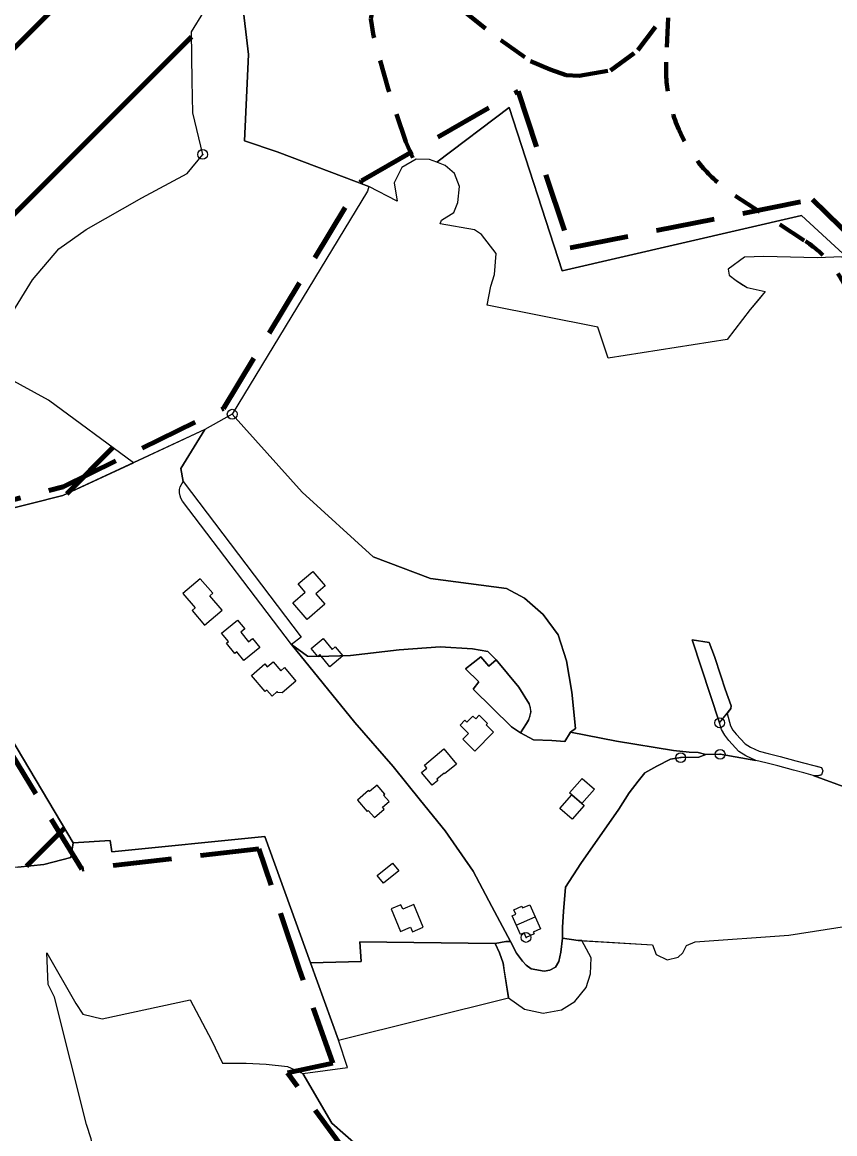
# Model space of a CAD drawing. Extents: x 645880 to 658994, y 884400 to 894744.
# Drawn here: x 657221 to 657636, y 891347 to 891915 of the extents above; entities that cross this region are included whole.
import ezdxf

# ---------------------------------------------------------------- set-up
doc = ezdxf.new("R2010")
doc.units = 0
doc.header["$LTSCALE"] = 10
doc.header["$PDMODE"] = 32
doc.header["$PDSIZE"] = 5
doc.linetypes.add('MEDIUM_DASHED', pattern=[4.5, 3, -1.5])
doc.linetypes.add('SHORT_DASHED', pattern=[2.7, 1.5, -1.2])
for name, color, linetype, lineweight in [('10', 7, 'Continuous', 25), ('11', 7, 'Continuous', 25), ('12', 7, 'Continuous', 25), ('13', 7, 'Continuous', 25), ('15', 7, 'MEDIUM_DASHED', 100), ('17', 7, 'Continuous', 25), ('18', 7, 'Continuous', 25), ('32', 7, 'Continuous', 25), ('33', 7, 'Continuous', 25), ('41', 7, 'Continuous', 40), ('6', 7, 'Continuous', 25), ('8', 7, 'Continuous', 25), ('9', 7, 'Continuous', 25)]:
    doc.layers.add(name, color=color, linetype=linetype, lineweight=lineweight)

msp = doc.modelspace()

# ---------------------------------------------------------------- linework, layer by layer
at = {"layer": '10'}
for points in [[(657506.82, 891445.95), (657542.97, 891443.76), (657544.76, 891438.78), (657550.52, 891436.07), (657556.13, 891437.47), (657558.47, 891439.69), (657560.31, 891443.49), (657564.67, 891445.34), (657612.61, 891448.79), (657655.16, 891455.41), (657667.15, 891431.69), (657678.98, 891410.89), (657684.1, 891404.11), (657698.45, 891388.7), (657716.31, 891374.63), (657744.44, 891358.23), (657767.03, 891348.96), (657770.45, 891330.62)], [(657478.48, 891433.48), (657476.59, 891435.51), (657473.53, 891439.47), (657470.36, 891445.53), (657468.04, 891445.54), (657462.59, 891444.5)], [(657462.59, 891444.5), (657464.73, 891439.68), (657466.62, 891434.46)], [(657469.32, 891416.77), (657477.65, 891410.91), (657487.04, 891408.97), (657496.44, 891410.59), (657503.24, 891414.8), (657509.07, 891421.93), (657511.34, 891429.06), (657511.66, 891437.17), (657506.82, 891445.95), (657504.96, 891446.06), (657497.06, 891447.22), (657496.19, 891440.01), (657495.06, 891435.34), (657493.33, 891432.47), (657490.46, 891430.94), (657487.63, 891430.28), (657480.98, 891431.5), (657478.48, 891433.48)], [(657469.32, 891416.77), (657477.65, 891410.91), (657487.04, 891408.97), (657496.44, 891410.59), (657503.24, 891414.8), (657509.07, 891421.93), (657511.34, 891429.06), (657511.66, 891437.17), (657506.82, 891445.95)], [(657469.32, 891416.77), (657477.65, 891410.91), (657487.04, 891408.97), (657496.44, 891410.59), (657503.24, 891414.8), (657509.07, 891421.93), (657511.34, 891429.06), (657511.66, 891437.17), (657506.82, 891445.95)], [(657466.62, 891434.46), (657467.23, 891430.54), (657469.31, 891416.83)], [(657364.34, 891378.02), (657387.23, 891381.07), (657382.63, 891395.06), (657469.32, 891416.77)], [(657400.09, 891334.33), (657379.16, 891352.71), (657364.34, 891378.02)]]:
    msp.add_lwpolyline(points, dxfattribs=at)
at = {"layer": '11'}
msp.add_lwpolyline([(657577.24, 891557.19), (657583, 891564.53), (657583.16, 891565.87), (657580, 891574.41), (657577.84, 891581.28), (657574.64, 891591.02), (657571.83, 891598.29), (657563.29, 891599.56)], close=True, dxfattribs=at)
msp.add_point((657577.24, 891557.19), dxfattribs=at)
at = {"layer": '12'}
for points in [[(657302.89, 891670.41), (657302, 891672.01), (657301.61, 891673.13), (657301.34, 891674.73), (657301.38, 891676.34), (657301.71, 891677.81), (657303.12, 891680.47), (657363.48, 891601.01), (657358.53, 891597.17)], [(657402.37, 891479.15), (657410.14, 891485.45), (657413.37, 891481.63), (657405.6, 891475.33)]]:
    msp.add_lwpolyline(points, close=True, dxfattribs=at)
for points in [[(657474.7, 891575.38), (657463.15, 891589.31), (657459.31, 891586.11), (657455.2, 891590.93), (657447.48, 891584.85)], [(657447.48, 891584.85), (657454.18, 891578.21), (657451.35, 891574.36), (657470.88, 891555.09)], [(657470.88, 891555.09), (657475.47, 891552.01), (657478.66, 891556.78), (657479.64, 891558.61), (657480.41, 891560.73), (657480.75, 891562.79), (657480.66, 891564.82), (657479.94, 891566.96), (657474.7, 891575.38)]]:
    msp.add_lwpolyline(points, dxfattribs=at)
at = {"layer": '13'}
for points in [[(657432.76, 891843.52), (657469.74, 891871.41), (657496.82, 891788.11), (657619.04, 891816.35), (657655.09, 891783.05)], [(657639.86, 891795.15), (657627.13, 891794.74), (657599.9, 891795.34), (657589.91, 891795.1), (657581.66, 891788.88), (657582.16, 891785.93), (657585.72, 891783.1), (657588.49, 891781.32), (657591.25, 891779.54), (657600.59, 891777.57), (657596.75, 891772.97), (657592.9, 891768.37), (657581.13, 891753.01), (657520.36, 891743.38), (657515.04, 891759.33), (657458.5, 891770.47), (657460.43, 891780.26), (657462.28, 891786.2), (657463.09, 891796.99), (657455.62, 891806.64), (657452.04, 891809.04), (657434.44, 891812.08), (657435.2, 891813.98), (657441.4, 891817.9), (657443.55, 891822.96), (657444.31, 891831.19), (657441.78, 891837.78), (657437.01, 891841.9), (657432.76, 891843.52)]]:
    msp.add_lwpolyline(points, dxfattribs=at)
at = {"layer": '15'}
for points in [[(657323.77, 891717.8), (657394.25, 891834.07), (657474.26, 891879.81), (657500.92, 891799.76), (657624.74, 891824.54), (657660.93, 891789.28), (657785.69, 891844.55), (657739.13, 891908.57), (657659.98, 891872.19), (657653.31, 891953.19)], [(657388.34, 891335.24), (657356.54, 891378.41), (657379.71, 891383.41), (657362.45, 891431.59), (657341.87, 891492.9), (657251.39, 891482.42), (657147.58, 891653.01), (657241.87, 891677.78), (657323.77, 891717.8)]]:
    msp.add_lwpolyline(points, dxfattribs=at)
at = {"layer": '17'}
msp.add_lwpolyline([(657323.83, 891937.42), (657333.31, 891925.98), (657336.53, 891898.64), (657334.55, 891854.45), (657351.25, 891848.9), (657398.01, 891831.07), (657397.38, 891828.79), (657328.24, 891714.82), (657314.28, 891707.1), (657277.78, 891690.04), (657234.36, 891722), (657212.96, 891733.73), (657205.84, 891740.85), (657204.64, 891748.57), (657226.31, 891783.42), (657239.6, 891799.3), (657253.68, 891809.22), (657282.04, 891825.3), (657305.19, 891837.71), (657313.17, 891847.52), (657308.22, 891868.85), (657307.87, 891885.1), (657307.43, 891910.09), (657313.83, 891920.3)], close=True, dxfattribs=at)
for points in [[(657364.34, 891378.02), (657387.23, 891381.07), (657382.63, 891395.06), (657368.32, 891434.58), (657344.97, 891499.05), (657266.71, 891491.36), (657265.98, 891497.17), (657247.07, 891495.86), (657245.83, 891488.39)], [(657245.83, 891488.39), (657232.09, 891484.82), (657218.79, 891483.52), (657200, 891483.06)], [(657250.88, 891326.49), (657252.25, 891327.9), (657257.83, 891336.58), (657256.18, 891344.65), (657253.77, 891352.04), (657237.53, 891417.04), (657234.28, 891423.54), (657233.47, 891439.79)], [(657233.47, 891439.79), (657248.4, 891413.88), (657251.96, 891408.38), (657261.85, 891406.03), (657306.76, 891415.63), (657317.69, 891395.1), (657323.32, 891383.37), (657335.39, 891383.37), (657345.68, 891382.77), (657356.57, 891381.73), (657364.34, 891378.02)]]:
    msp.add_lwpolyline(points, dxfattribs=at)
at = {"layer": '18', "lineweight": 120}
for p, q in [((656924.53, 891609.56), (657442.78, 892127.81)), ((656941.01, 891541.19), (657307.48, 891907.65)), ((657243.73, 891674.2), (657267.29, 891697.76)), ((657223.18, 891483.95), (657242.6, 891503.37))]:
    msp.add_line(p, q, dxfattribs=at)
at = {"layer": '18'}
for points in [[(657313.17, 891847.52), (657308.22, 891868.85), (657307.87, 891885.1), (657307.43, 891910.09), (657313.82, 891920.3)], [(657245.83, 891488.39), (657247.07, 891495.86), (657154.56, 891651.34), (657241.81, 891673.31), (657277.78, 891690.04), (657234.36, 891722), (657212.95, 891733.74), (657205.84, 891740.85), (657204.64, 891748.57), (657226.31, 891783.42), (657239.6, 891799.3), (657253.67, 891809.22), (657282.03, 891825.3), (657305.19, 891837.71), (657313.17, 891847.52)], [(657218.79, 891483.52), (657232.09, 891484.82), (657245.83, 891488.39)], [(657250.88, 891326.49), (657252.25, 891327.9), (657257.83, 891336.58), (657256.18, 891344.65), (657253.77, 891352.04), (657237.53, 891417.04), (657234.28, 891423.54), (657233.47, 891439.79)], [(657233.47, 891439.79), (657248.4, 891413.88), (657251.96, 891408.38), (657261.85, 891406.03), (657306.76, 891415.63), (657317.69, 891395.1), (657323.32, 891383.37), (657335.39, 891383.37), (657345.68, 891382.77), (657356.57, 891381.73), (657364.34, 891378.02), (657379.16, 891352.71), (657400.09, 891334.33)]]:
    msp.add_lwpolyline(points, dxfattribs=at)
msp.add_point((657313.17, 891847.52), dxfattribs=at)
at = {"layer": '32'}
msp.add_line((657382.63, 891395.06), (657469.32, 891416.77), dxfattribs=at)
for points in [[(657742.24, 891820.98), (657726, 891814.54), (657694.16, 891801), (657664.05, 891781.35), (657660.19, 891782.51), (657655.09, 891783.05), (657619.04, 891816.35), (657496.82, 891788.11), (657496.82, 891788.11), (657469.74, 891871.41), (657432.76, 891843.52), (657429.08, 891844.98), (657422.3, 891845.12), (657414.96, 891840.81), (657410.91, 891832.97), (657412.56, 891823.6), (657398.01, 891831.07), (657351.25, 891848.9), (657334.55, 891854.45), (657336.53, 891898.64), (657333.31, 891925.98)], [(657393.37, 891445.28), (657394.07, 891435.22), (657368.32, 891434.58), (657382.63, 891395.06)], [(657469.32, 891416.77), (657466.62, 891434.46), (657464.73, 891439.68), (657462.59, 891444.5), (657393.37, 891445.28)]]:
    msp.add_lwpolyline(points, dxfattribs=at)
at = {"layer": '33'}
msp.add_line((657328.24, 891714.82), (657314.28, 891707.1), dxfattribs=at)
for points in [[(657429.62, 891630.91), (657400.23, 891642.01), (657363.97, 891674.93), (657328.24, 891714.82)], [(657314.28, 891707.1), (657241.81, 891673.31), (657154.56, 891651.34), (657247.07, 891495.86), (657265.98, 891497.17), (657266.71, 891491.36), (657344.97, 891499.05), (657368.32, 891434.58), (657394.07, 891435.22), (657393.37, 891445.28), (657462.59, 891444.5), (657468.04, 891445.54), (657470.36, 891445.53), (657460.96, 891463.37)], [(657303.12, 891680.47), (657302.02, 891687.18), (657314.28, 891707.1)], [(657314.28, 891707.1), (657302.02, 891687.18), (657303.12, 891680.47)], [(657358.53, 891597.17), (657302.89, 891670.41), (657302, 891672.01), (657301.61, 891673.13), (657301.34, 891674.73), (657301.38, 891676.34), (657301.71, 891677.81), (657303.12, 891680.47)], [(657303.12, 891680.47), (657363.48, 891601.01), (657358.53, 891597.17)], [(657487.17, 891612.52), (657477.62, 891620.95), (657468.34, 891625.81), (657429.62, 891630.91)], [(657501.11, 891552.39), (657503.55, 891554.3), (657501.72, 891572.87), (657498.97, 891588.85), (657494.75, 891602.06), (657487.17, 891612.52)], [(657460.96, 891463.37), (657451.42, 891481.39), (657436.99, 891502.09), (657424.49, 891517.49), (657410.54, 891534.82), (657390.82, 891557.44), (657358.53, 891597.17)], [(657358.53, 891597.17), (657366.75, 891591.21), (657372.17, 891591.15), (657388.73, 891591.64), (657413.58, 891594.56), (657434.52, 891596.03), (657451.08, 891595.05), (657458.88, 891593.59), (657463.15, 891589.31)], [(657463.15, 891589.31), (657458.88, 891593.59), (657451.08, 891595.05), (657434.52, 891596.03), (657413.58, 891594.56), (657388.73, 891591.64), (657372.17, 891591.15), (657366.75, 891591.21), (657358.53, 891597.17)], [(657358.53, 891597.17), (657390.82, 891557.44), (657410.54, 891534.82), (657424.49, 891517.49), (657436.99, 891502.09), (657451.42, 891481.39), (657460.96, 891463.37), (657470.36, 891445.53), (657473.53, 891439.47)], [(657475.47, 891552.01), (657470.88, 891555.09), (657451.35, 891574.36), (657454.18, 891578.21), (657447.48, 891584.85), (657455.2, 891590.93), (657459.31, 891586.11), (657463.15, 891589.31)], [(657463.15, 891589.31), (657474.7, 891575.38), (657479.94, 891566.96), (657480.75, 891562.79), (657479.64, 891558.61), (657478.66, 891556.78), (657475.47, 891552.01)], [(657473.53, 891439.47), (657476.59, 891435.51), (657478.48, 891433.48), (657480.98, 891431.5), (657487.63, 891430.28), (657490.46, 891430.94), (657493.33, 891432.47), (657495.06, 891435.34), (657496.19, 891440.01), (657497.06, 891447.22), (657497.04, 891452.88), (657497.57, 891460.77), (657498.57, 891473.2), (657506.42, 891485.34), (657525.69, 891513.04), (657531.05, 891521.36), (657535.64, 891527.45), (657539.06, 891531.57), (657545.17, 891535.03), (657552.09, 891538.57), (657557.36, 891539.43), (657566.57, 891539.7), (657570.23, 891540.97), (657566.36, 891542.1), (657561.7, 891542.24), (657553.76, 891543.04), (657524.55, 891547.8), (657501.11, 891552.39)], [(657475.47, 891552.01), (657482.23, 891548.55), (657491.5, 891548.23), (657498.21, 891547.59), (657501.11, 891552.39)], [(657501.11, 891552.39), (657498.21, 891547.59), (657491.5, 891548.23), (657482.23, 891548.55), (657475.47, 891552.01)]]:
    msp.add_lwpolyline(points, dxfattribs=at)
at = {"layer": '41', "linetype": 'SHORT_DASHED', "lineweight": 80}
for p, q in [((657552.06, 891944.35), (657549.93, 891894.72)), ((657585.25, 891826.36), (657621.16, 891803.13))]:
    msp.add_line(p, q, dxfattribs=at)
msp.add_lwpolyline([(657420.54, 891845.79), (657416.88, 891853.92), (657407.85, 891881.03), (657400.41, 891908.06), (657399.09, 891916.86), (657400.95, 891926.52), (657402.74, 891929.8), (657405.47, 891933.66), (657412.21, 891936.66), (657416.49, 891937.32), (657422.81, 891935.97), (657429.64, 891932.55), (657445.93, 891921.15), (657465.41, 891905.8), (657480.69, 891895.18), (657490.65, 891890.85), (657498.8, 891887.96), (657505.42, 891887.69), (657521.53, 891890.38), (657535.43, 891900.7), (657550.65, 891921.02)], dxfattribs=at)
for centre, radius, start, end in [((657627.32, 891891.4), 77.46, 177.5456, 237.1028), ((657590.77, 891756.16), 55.95, 17.7593, 57.1028)]:
    msp.add_arc(centre, radius, start, end, dxfattribs=at)
at = {"layer": '6'}
msp.add_line((657473.39, 891453.84), (657482.99, 891458.1), dxfattribs=at)
for points in [[(657369.37, 891634.53), (657375.75, 891627.09), (657371.04, 891623.05), (657375.59, 891617.74), (657366.48, 891609.93), (657359.19, 891618.44), (657365.57, 891623.9), (657361.93, 891628.15)], [(657384.75, 891591.34), (657378.12, 891585.86), (657373.03, 891592.03), (657371.95, 891591.14), (657368.63, 891595.15), (657374.8, 891600.24), (657379.39, 891594.69), (657380.93, 891595.97)], [(657338.06, 891581.43), (657344.89, 891587.29), (657346.19, 891585.77), (657349.23, 891588.37), (657353.13, 891583.81), (657354.96, 891585.37), (657360.81, 891578.54), (657353.75, 891572.49), (657351.63, 891572.65), (657351.24, 891573.11), (657348.59, 891570.83), (657345.98, 891573.87), (657345.15, 891573.15)], [(657458.65, 891556.81), (657454.37, 891561.02), (657452.62, 891559.23), (657451.2, 891560.64), (657448.11, 891557.5), (657447.11, 891558.48), (657444.66, 891555.98), (657448.94, 891551.78), (657446, 891548.78), (657452.13, 891542.75), (657461.66, 891552.45), (657457.95, 891556.1)], [(657426.49, 891535.57), (657436.39, 891543.84), (657442.8, 891536.16), (657436.73, 891531.1), (657436.48, 891531.41), (657432.79, 891528.33), (657433.3, 891527.72), (657430.38, 891525.28), (657424.94, 891531.81), (657427.7, 891534.11)], [(657500.63, 891521.42), (657507.06, 891528.81), (657513.32, 891523.36), (657506.89, 891515.97)], [(657495.58, 891513.35), (657501.76, 891520.44), (657508.02, 891514.99), (657501.84, 891507.9)], [(657409.4, 891462.15), (657414.26, 891450.63), (657419.33, 891452.77), (657420.3, 891450.47), (657425.83, 891452.8), (657420.97, 891464.32), (657415.44, 891461.98), (657414.47, 891464.29)], [(657478.36, 891447.56), (657477.35, 891449.85), (657475.52, 891449.04), (657471.26, 891458.64), (657473.09, 891459.45), (657472.08, 891461.73), (657476.19, 891463.56), (657476.6, 891462.64), (657480.25, 891464.27), (657485.73, 891451.93), (657482.07, 891450.3), (657482.48, 891449.39)]]:
    msp.add_lwpolyline(points, close=True, dxfattribs=at)
for points in [[(657323.06, 891614.76), (657316.81, 891622.05), (657318.33, 891623.35), (657311.96, 891630.79), (657303.07, 891623.18)], [(657303.07, 891623.18), (657309.32, 891615.89), (657307.8, 891614.59), (657314.17, 891607.15), (657323.06, 891614.76)], [(657330.65, 891593.38), (657329.64, 891592.56), (657325.28, 891597.91), (657326.29, 891598.73), (657322.78, 891603.03), (657330.92, 891609.67), (657334.62, 891605.14), (657332.6, 891603.49), (657336.58, 891598.61), (657338.6, 891600.25), (657342.3, 891595.72)], [(657342.3, 891595.72), (657334.16, 891589.08), (657330.65, 891593.38)], [(657402.24, 891525.33), (657398.45, 891522.05), (657397.93, 891522.66), (657392.19, 891517.68)], [(657405.96, 891513.08), (657405.09, 891514.08), (657408.42, 891516.96), (657405.56, 891520.27), (657406.16, 891520.79), (657402.24, 891525.33)], [(657392.19, 891517.68), (657397.16, 891511.94), (657397.76, 891512.46), (657400.97, 891508.76), (657405.96, 891513.08)]]:
    msp.add_lwpolyline(points, dxfattribs=at)
msp.add_point((657478.36, 891447.56), dxfattribs=at)
at = {"layer": '8'}
for p, q in [((657328.24, 891714.82), (657363.97, 891674.93)), ((657557.36, 891539.43), (657552.09, 891538.57))]:
    msp.add_line(p, q, dxfattribs=at)
for points in [[(657627.13, 891794.74), (657599.9, 891795.34), (657589.91, 891795.1), (657581.66, 891788.88), (657582.16, 891785.93), (657585.72, 891783.1), (657591.25, 891779.54), (657600.59, 891777.57), (657592.9, 891768.37), (657581.13, 891753.01), (657520.36, 891743.38), (657515.04, 891759.33), (657458.5, 891770.47), (657458.5, 891770.47), (657460.43, 891780.26), (657462.28, 891786.2), (657463.09, 891796.99), (657455.62, 891806.64), (657452.04, 891809.04), (657434.44, 891812.08), (657435.2, 891813.98), (657441.4, 891817.9), (657443.55, 891822.96), (657444.31, 891831.19), (657441.78, 891837.78), (657437.01, 891841.9), (657432.76, 891843.52), (657429.08, 891844.98), (657422.3, 891845.12), (657414.96, 891840.81), (657410.91, 891832.97), (657412.56, 891823.6), (657398, 891831.07), (657397.38, 891828.79), (657328.24, 891714.82)], [(657652.64, 891760.91), (657647.73, 891775.77), (657643.28, 891790.37), (657639.86, 891795.15), (657627.13, 891794.74)], [(657363.97, 891674.93), (657400.23, 891642.01), (657429.62, 891630.91), (657468.34, 891625.81), (657477.62, 891620.95)], [(657477.62, 891620.95), (657487.17, 891612.52), (657494.75, 891602.06), (657498.97, 891588.85)], [(657524.55, 891547.8), (657553.76, 891543.04), (657561.7, 891542.24), (657566.36, 891542.1), (657570.23, 891540.97), (657577.51, 891541.12), (657595.72, 891538), (657590.59, 891540.29), (657587.01, 891542.52), (657581.88, 891548.12), (657579.83, 891550.81), (657578.23, 891553.84), (657577.24, 891557.19), (657563.29, 891599.56), (657571.83, 891598.29), (657574.64, 891591.02), (657577.84, 891581.28), (657580, 891574.41), (657583.16, 891565.87), (657583, 891564.53), (657581.03, 891562.01), (657582.88, 891555.73), (657584.06, 891553.51), (657585.72, 891551.33), (657590.23, 891546.4), (657592.94, 891544.72), (657597.37, 891542.74), (657602.05, 891541.55), (657608.17, 891540.03), (657616.21, 891537.83), (657629.33, 891534.44), (657629.9, 891532.72), (657629.25, 891530.65), (657627.18, 891530.07), (657625.06, 891530.35), (657642.23, 891523.91)], [(657498.97, 891588.85), (657501.72, 891572.87), (657503.55, 891554.3), (657501.11, 891552.39), (657524.55, 891547.8)], [(657577.51, 891541.12), (657570.23, 891540.97), (657566.57, 891539.7), (657557.36, 891539.43)], [(657620.29, 891531.61), (657614.93, 891533), (657606.91, 891535.19), (657600.83, 891536.7), (657595.72, 891538), (657577.51, 891541.12)], [(657552.09, 891538.57), (657545.17, 891535.03), (657539.06, 891531.57), (657535.64, 891527.45), (657531.05, 891521.36), (657525.69, 891513.04), (657506.42, 891485.34), (657498.57, 891473.2), (657497.57, 891460.77), (657497.04, 891452.88), (657497.06, 891447.22), (657504.96, 891446.06)], [(657698.97, 891471.09), (657682.29, 891470.13), (657661.95, 891468.97), (657659.01, 891468.84), (657651.65, 891496.34), (657642.23, 891523.91), (657625.06, 891530.35), (657620.29, 891531.61)], [(657629.25, 891530.65), (657627.18, 891530.07), (657629.25, 891530.65)], [(657504.96, 891446.06), (657542.97, 891443.76), (657544.76, 891438.78), (657550.52, 891436.07), (657556.13, 891437.47), (657558.47, 891439.69), (657560.31, 891443.49), (657564.67, 891445.34), (657612.61, 891448.79), (657655.16, 891455.41), (657667.15, 891431.69), (657678.98, 891410.89), (657684.1, 891404.11), (657698.45, 891388.7), (657716.31, 891374.63)]]:
    msp.add_lwpolyline(points, dxfattribs=at)
for p in [(657328.24, 891714.82), (657557.36, 891539.43), (657577.51, 891541.12)]:
    msp.add_point(p, dxfattribs=at)
at = {"layer": '9'}
for points in [[(657629.33, 891534.44), (657629.9, 891532.72), (657629.25, 891530.65), (657627.18, 891530.07), (657625.06, 891530.35), (657623.77, 891530.7), (657620.29, 891531.61), (657614.93, 891533), (657606.91, 891535.19), (657600.83, 891536.7), (657595.72, 891538), (657590.59, 891540.29), (657587.01, 891542.52), (657581.88, 891548.12), (657579.83, 891550.81), (657578.23, 891553.84), (657577.24, 891557.19), (657581.03, 891562.01)], [(657581.03, 891562.01), (657582.88, 891555.73), (657584.06, 891553.51), (657585.72, 891551.33), (657590.23, 891546.4), (657592.94, 891544.72), (657597.37, 891542.74), (657602.05, 891541.55), (657608.17, 891540.03), (657616.21, 891537.83), (657626.96, 891535.14), (657629.33, 891534.44)]]:
    msp.add_lwpolyline(points, dxfattribs=at)

doc.saveas('drawing.dxf')
